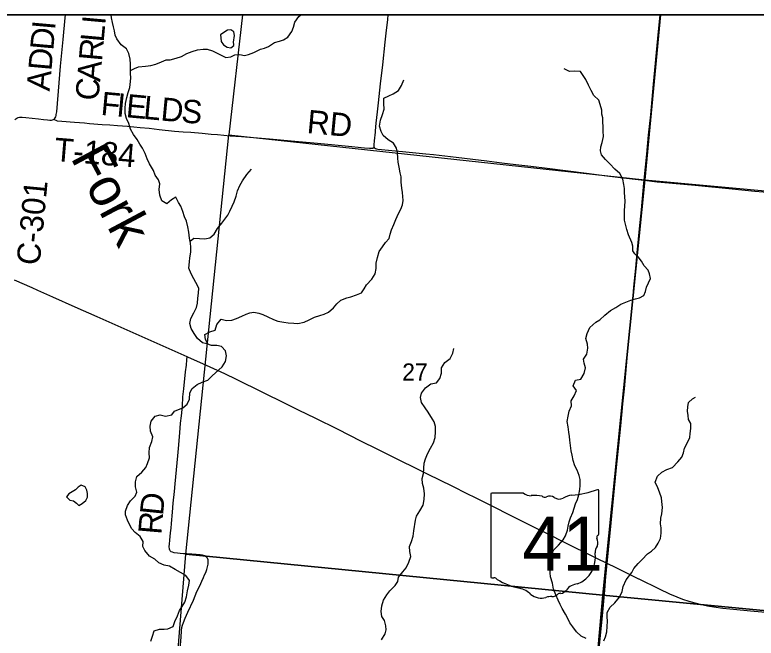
# Model space of a CAD drawing. Extents: x 0 to 680, y 0 to 440.
# Drawn here: x 162.96 to 191.27, y 391.57 to 415.36 of the extents above; entities that cross this region are included whole.
import ezdxf

# ---------------------------------------------------------------- set-up
doc = ezdxf.new("R2010")
doc.units = 0
for name, color, linetype in [('GM_X_Adjacent_County', 7, 'Continuous'), ('GM_X_County', 7, 'Continuous'), ('GM_X_County_Road', 7, 'Continuous'), ('GM_X_County_Road_Text', 7, 'Continuous'), ('GM_X_Minor_Lake', 7, 'Continuous'), ('GM_X_Minor_River', 7, 'Continuous'), ('GM_X_Minor_River_Text', 7, 'Continuous'), ('GM_X_Section', 7, 'Continuous'), ('GM_X_Section_Text', 7, 'Continuous'), ('GM_X_State_Location', 7, 'Continuous'), ('GM_X_State_Route', 7, 'Continuous'), ('GM_X_State_Shield', 7, 'Continuous'), ('GM_X_Township', 7, 'Continuous'), ('GM_X_Township_Road', 7, 'Continuous'), ('GM_X_Township_Road_Text', 7, 'Continuous'), ('SH_Data', 7, 'Continuous'), ('SH_Text', 7, 'Continuous')]:
    doc.layers.add(name, color=color, linetype=linetype)

msp = doc.modelspace()

# ---------------------------------------------------------------- linework, layer by layer
at = {"layer": 'GM_X_Adjacent_County'}
msp.add_lwpolyline([(285.035, 415.359), (154.698, 415.359), (154.182, 409.096), (153.446, 400.397), (152.65, 391.192), (151.706, 380.165), (151.316, 375.778), (151.31, 375.644), (150.328, 365.009)], dxfattribs=at)
at = {"layer": 'GM_X_County'}
msp.add_lwpolyline([(285.035, 415.359), (154.698, 415.359), (154.182, 409.096), (153.446, 400.397), (152.65, 391.192), (151.706, 380.165), (151.316, 375.778), (151.31, 375.644), (150.328, 365.009)], dxfattribs=at)
at = {"layer": 'GM_X_County_Road'}
for points in [[(164.461, 411.377), (164.475, 411.39), (164.503, 411.428), (164.522, 411.467), (164.537, 411.512), (164.547, 411.559), (164.56, 411.655), (164.657, 412.769), (164.712, 413.399), (164.809, 414.415), (164.887, 415.238), (164.898, 415.359)], [(177.21, 415.359), (177.191, 415.185), (177.13, 414.654), (177.093, 414.316), (176.997, 413.446), (176.919, 412.721), (176.839, 411.996), (176.801, 411.657), (176.75, 411.224), (176.718, 410.934), (176.716, 410.886), (176.68, 410.547), (176.666, 410.403), (176.665, 410.356), (176.673, 410.314), (176.681, 410.302)], [(162.962, 411.359), (163, 411.392), (163.043, 411.417), (163.09, 411.436), (163.139, 411.447), (163.189, 411.452), (163.239, 411.452), (163.386, 411.442), (163.87, 411.391), (164.063, 411.37), (164.208, 411.352), (164.304, 411.344), (164.363, 411.341), (164.401, 411.346), (164.439, 411.362), (164.461, 411.377)], [(176.681, 410.302), (176.696, 410.28), (176.732, 410.256), (176.776, 410.241), (176.822, 410.231), (176.967, 410.215), (177.5, 410.165), (177.887, 410.126), (178.273, 410.088), (178.66, 410.052), (178.951, 410.024), (179.386, 409.98), (179.821, 409.928), (180.449, 409.852), (180.98, 409.79), (181.558, 409.716), (182.089, 409.651), (182.669, 409.58), (183.296, 409.502), (184.888, 409.302), (185.467, 409.23), (186.094, 409.15), (186.769, 409.068), (186.995, 409.044)], [(186.995, 409.044), (187.494, 408.991), (188.075, 408.936), (188.946, 408.854), (190.35, 408.72), (191.221, 408.635), (191.851, 408.575), (192.383, 408.526), (193.061, 408.461), (193.835, 408.385), (194.125, 408.349), (194.27, 408.325), (194.413, 408.294), (194.601, 408.242), (194.788, 408.188), (194.864, 408.166)]]:
    msp.add_lwpolyline(points, dxfattribs=at)
at = {"layer": 'GM_X_Minor_Lake'}
for points in [[(171.32, 414.231), (171.317, 414.314), (171.345, 414.575), (171.329, 414.705), (171.212, 414.79), (171.081, 414.769), (170.944, 414.688), (170.818, 414.595)], [(170.818, 414.595), (170.833, 414.476), (170.843, 414.345), (170.936, 414.219), (171.065, 414.128), (171.207, 414.102), (171.321, 414.183), (171.32, 414.231)], [(165.732, 397.039), (165.732, 397.087), (165.71, 397.223), (165.652, 397.343), (165.499, 397.41), (165.385, 397.329), (165.277, 397.235), (165.146, 397.159), (165.026, 397.083), (164.941, 396.966)], [(164.941, 396.966), (165.064, 396.839), (165.201, 396.808), (165.312, 396.723), (165.406, 396.627), (165.532, 396.703), (165.67, 396.826), (165.731, 396.95), (165.732, 397.039)]]:
    msp.add_lwpolyline(points, dxfattribs=at)
at = {"layer": 'GM_X_Minor_River'}
for points in [[(168.964, 400.094), (169.056, 400.235), (169.217, 400.298), (169.372, 400.361), (169.546, 400.494), (169.632, 400.695), (169.642, 400.932), (169.739, 401.097), (169.925, 401.249), (170.122, 401.34), (170.337, 401.414), (170.494, 401.578), (170.878, 401.928), (171.006, 402.128), (171.039, 402.347), (171.007, 402.532), (170.849, 402.706), (170.672, 402.733), (170.476, 402.736), (170.288, 402.799), (170.128, 402.843), (169.941, 403.006), (169.808, 403.198), (169.692, 403.39), (169.642, 403.581), (169.686, 403.77), (169.802, 403.988), (169.895, 404.194), (169.933, 404.348), (169.954, 404.55), (169.974, 404.739), (169.983, 404.929), (169.88, 405.139), (169.799, 405.288), (169.696, 405.48), (169.61, 405.695), (169.632, 405.932), (169.646, 406.081), (169.679, 406.306), (169.688, 406.49), (169.672, 406.644), (169.634, 406.841), (169.608, 407.061), (169.564, 407.264), (169.52, 407.484), (169.439, 407.646), (169.377, 407.854), (169.303, 408.052), (169.211, 408.201), (169.107, 408.405), (168.94, 408.295), (168.766, 408.149), (168.572, 408.265), (168.498, 408.48), (168.472, 408.694), (168.499, 408.908), (168.448, 409.057), (168.326, 409.243), (168.258, 409.416), (168.102, 409.668), (168.016, 409.859), (167.936, 410.063), (167.833, 410.266), (167.734, 410.422), (167.636, 410.602), (167.491, 410.794), (167.382, 410.992), (167.32, 411.206), (167.222, 411.398), (167.172, 411.595), (167.175, 411.791), (167.19, 411.969), (167.241, 412.199), (167.285, 412.389), (167.359, 412.583), (167.381, 412.809), (167.389, 412.957), (167.38, 413.118), (167.377, 413.325), (167.373, 413.474), (167.365, 413.67), (167.315, 413.885), (167.229, 414.064), (167.029, 414.21), (166.855, 414.438), (166.798, 414.588), (166.771, 414.742), (166.732, 414.903), (166.687, 415.07), (166.649, 415.243), (166.647, 415.359)], [(167.378, 413.236), (167.531, 413.311), (167.68, 413.38), (167.953, 413.405), (168.161, 413.426), (168.346, 413.482), (168.56, 413.562), (168.746, 413.642), (168.894, 413.646), (169.126, 413.701), (169.323, 413.77), (169.526, 413.879), (169.735, 413.959), (169.937, 414.021), (170.151, 414.053), (170.305, 414.045), (170.512, 413.988), (170.665, 413.914), (170.841, 413.817), (171.017, 413.731), (171.207, 413.757), (171.357, 413.832), (171.553, 413.841), (171.73, 413.808), (171.891, 413.847), (172.093, 413.921), (172.338, 414.042), (172.499, 414.081), (172.654, 414.144), (172.876, 414.301), (173.066, 414.357), (173.221, 414.408), (173.389, 414.501), (173.541, 414.724), (173.602, 414.883), (173.659, 415.084), (173.811, 415.301), (173.878, 415.359)], [(186.522, 406.667), (186.401, 406.966), (186.327, 407.169), (186.288, 407.318), (186.243, 407.521), (186.249, 407.889), (186.258, 408.061), (186.267, 408.251), (186.248, 408.572), (186.245, 408.732), (186.223, 408.881), (186.185, 409.083), (186.064, 409.305), (185.877, 409.474), (185.684, 409.667), (185.515, 409.836), (185.37, 410.017), (185.331, 410.166), (185.339, 410.32), (185.395, 410.491), (185.446, 410.716), (185.432, 410.924), (185.428, 411.096), (185.419, 411.263), (185.416, 411.423), (185.383, 411.572), (185.379, 411.721), (185.317, 411.935), (185.26, 412.097), (185.074, 412.284), (184.964, 412.47), (184.866, 412.679), (184.763, 412.894), (184.671, 413.044), (184.56, 413.194), (184.335, 413.204), (184.14, 413.195), (183.94, 413.293)], [(170.341, 402.781), (170.237, 402.972), (170.216, 403.156), (170.413, 403.266), (170.616, 403.328), (170.679, 403.546), (170.836, 403.746), (171.043, 403.689), (171.244, 403.71), (171.429, 403.772), (171.626, 403.852), (171.793, 403.938), (171.942, 403.984), (172.091, 404.005), (172.274, 403.978), (172.433, 403.922), (172.622, 403.836), (172.845, 403.732), (173.004, 403.67), (173.235, 403.63), (173.395, 403.61), (173.614, 403.595), (173.774, 403.574), (174.006, 403.63), (174.203, 403.716), (174.406, 403.814), (174.614, 403.882), (174.775, 403.933), (174.942, 404.013), (175.135, 404.17), (175.256, 404.335), (175.412, 404.469), (175.645, 404.554), (175.799, 404.593), (176.014, 404.673), (176.199, 404.747), (176.302, 404.9), (176.388, 405.059), (176.592, 405.269), (176.726, 405.469), (176.759, 405.682), (176.762, 405.884), (176.807, 406.097), (176.87, 406.322), (177.003, 406.51), (177.113, 406.668), (177.257, 406.826), (177.301, 406.992), (177.345, 407.152), (177.432, 407.352), (177.506, 407.553), (177.61, 407.777), (177.702, 407.948), (177.77, 408.113), (177.79, 408.267), (177.781, 408.427), (177.765, 408.576), (177.744, 408.749), (177.718, 408.969), (177.721, 409.182), (177.682, 409.331), (177.638, 409.546), (177.606, 409.737), (177.584, 409.885), (177.57, 410.105), (177.543, 410.272), (177.427, 410.458), (177.222, 410.586), (177.029, 410.755), (176.948, 410.905), (176.892, 411.114), (176.92, 411.339), (177.006, 411.551), (177.062, 411.752), (177.048, 411.972), (177.051, 412.174), (177.248, 412.266), (177.41, 412.34), (177.613, 412.468), (177.723, 412.662), (177.815, 412.874)], [(169.657, 406.723), (169.8, 406.832), (170.013, 406.817), (170.215, 406.808), (170.411, 406.846), (170.579, 406.992), (170.707, 407.21), (170.87, 407.409), (171.1, 407.714), (171.174, 407.867), (171.266, 408.05), (171.333, 408.221), (171.408, 408.434), (171.459, 408.647), (171.551, 408.841), (171.66, 409.018), (171.818, 409.259), (172.005, 409.463)], [(186.486, 404.471), (186.66, 404.521), (186.821, 404.564), (186.976, 404.643), (187.045, 404.802), (187.085, 404.961), (187.155, 405.131), (187.236, 405.301), (187.199, 405.468), (187.143, 405.618), (186.994, 405.782), (186.892, 405.963), (186.766, 406.12), (186.632, 406.233), (186.565, 406.351), (186.559, 406.528), (186.522, 406.667)], [(184.059, 399.836), (184.092, 400.037), (184.131, 400.233), (184.223, 400.433), (184.208, 400.623), (184.324, 400.818), (184.404, 401.024), (184.288, 401.204), (184.368, 401.411), (184.571, 401.455), (184.704, 401.667), (184.749, 401.886), (184.699, 402.065), (184.683, 402.213), (184.799, 402.413), (184.844, 402.638), (184.829, 402.793), (184.773, 403.002), (184.812, 403.197), (184.922, 403.427), (185.144, 403.625), (185.306, 403.723), (185.498, 403.893), (185.709, 404.073), (185.906, 404.195), (186.104, 404.322), (186.486, 404.471)], [(178.909, 399.924), (178.741, 400.2), (178.631, 400.362), (178.492, 400.566), (178.454, 400.757), (178.492, 400.922), (178.643, 401.128), (178.847, 401.273), (179.061, 401.317), (179.194, 401.481), (179.251, 401.682), (179.26, 401.884), (179.388, 402.084), (179.586, 402.241), (179.684, 402.441), (179.722, 402.625)], [(188.776, 399.756), (188.689, 399.911), (188.675, 400.071), (188.65, 400.232), (188.666, 400.392), (188.688, 400.558), (188.845, 400.702), (188.959, 400.764)], [(168.155, 391.46), (168.217, 391.649), (168.279, 391.85), (168.482, 391.907), (168.66, 391.911), (168.808, 391.921), (169.011, 392.013), (169.073, 392.209), (169.177, 392.427), (169.256, 392.622), (169.353, 392.776), (169.45, 392.941), (169.512, 393.148), (169.556, 393.379), (169.601, 393.586), (169.627, 393.77), (169.487, 393.962), (169.286, 394.072), (169.086, 394.193), (168.868, 394.32), (168.66, 394.359), (168.466, 394.45), (168.313, 394.583), (168.101, 394.698), (167.925, 394.914), (167.85, 395.064), (167.858, 395.26), (167.754, 395.451), (167.554, 395.596), (167.431, 395.746), (167.338, 395.908), (167.263, 396.075), (167.194, 396.272), (167.184, 396.421), (167.27, 396.628), (167.379, 396.81), (167.559, 396.986), (167.621, 397.14), (167.57, 397.349), (167.566, 397.533), (167.622, 397.734), (167.814, 397.904), (167.965, 398.08), (168.026, 398.24), (168.106, 398.453), (168.09, 398.637), (168.111, 398.851), (168.197, 399.076), (168.235, 399.259), (168.142, 399.463), (168.133, 399.665), (168.171, 399.854), (168.321, 400.048), (168.512, 400.094), (168.719, 400.038), (168.964, 400.094)], [(177.126, 392.037), (177.075, 392.239), (176.982, 392.401), (176.955, 392.591), (176.981, 392.805), (177.043, 393.018), (177.17, 393.224), (177.279, 393.377), (177.489, 393.577), (177.586, 393.73), (177.618, 393.896), (177.781, 394.102), (177.901, 394.255), (178.005, 394.473), (178.079, 394.686), (178.046, 394.871), (178.036, 395.067), (178.11, 395.256), (178.172, 395.463), (178.198, 395.671), (178.262, 396.074), (178.3, 396.228), (178.427, 396.429), (178.56, 396.641), (178.593, 396.86), (178.607, 397.08), (178.586, 397.288), (178.529, 397.467), (178.519, 397.657), (178.569, 397.859), (178.598, 398.251), (178.648, 398.416), (178.715, 398.605), (178.837, 398.818), (178.946, 399.03), (179.008, 399.226), (179.028, 399.439), (179.025, 399.647), (178.977, 399.824), (178.909, 399.924)], [(184.783, 391.56), (184.588, 391.646), (184.406, 391.809), (184.272, 392.007), (184.155, 392.157), (184.063, 392.342), (183.993, 392.491), (183.865, 392.701), (183.784, 392.85), (183.709, 393.018), (183.617, 393.227), (183.536, 393.436), (183.492, 393.668), (183.418, 393.913), (183.402, 394.067), (183.398, 394.263), (183.406, 394.412), (183.408, 394.572), (183.452, 394.768), (183.543, 394.945), (183.723, 395.121), (183.904, 395.326), (183.989, 395.48), (184.069, 395.693), (184.088, 395.841), (184.126, 396.007), (184.176, 396.161), (184.273, 396.367), (184.317, 396.527), (184.372, 396.693), (184.445, 396.864), (184.495, 397.036), (184.533, 397.238), (184.553, 397.398), (184.556, 397.623), (184.516, 397.778), (184.441, 397.975), (184.343, 398.149), (184.28, 398.346), (184.247, 398.554), (184.207, 398.721), (184.18, 398.923), (184.159, 399.12), (184.149, 399.268), (184.121, 399.435), (184.094, 399.631), (184.059, 399.836)], [(186.31, 393.798), (186.525, 394.071), (186.598, 394.225), (186.761, 394.425), (186.917, 394.571), (187.122, 394.783), (187.278, 394.894), (187.428, 395.035), (187.531, 395.194), (187.617, 395.372), (187.649, 395.573), (187.64, 395.775), (187.618, 395.936), (187.632, 396.144), (187.67, 396.31), (187.691, 396.553), (187.67, 396.779), (187.654, 396.928), (187.579, 397.137), (187.51, 397.304), (187.411, 397.519), (187.503, 397.756), (187.672, 397.908), (187.863, 398.007), (188.078, 398.082), (188.277, 398.3), (188.434, 398.482), (188.495, 398.648), (188.539, 398.825), (188.643, 399.038), (188.734, 399.233), (188.754, 399.382), (188.774, 399.577), (188.776, 399.756)], [(185.453, 391.463), (185.52, 391.623), (185.564, 391.806), (185.584, 392.02), (185.593, 392.216), (185.577, 392.388), (185.585, 392.543), (185.694, 392.749), (185.88, 392.919), (186.055, 393.131), (186.159, 393.349), (186.197, 393.539), (186.31, 393.798)], [(176.965, 391.504), (177.104, 391.734), (177.136, 391.888), (177.126, 392.037)]]:
    msp.add_lwpolyline(points, dxfattribs=at)
at = {"layer": 'GM_X_Section'}
for points in [[(187.615, 415.359), (171.654, 415.359), (171.139, 410.773), (187.019, 409.059)], [(203.424, 415.359), (187.615, 415.359), (187.019, 409.059), (202.769, 407.623)], [(171.139, 410.773), (187.019, 409.059), (185.422, 393.207), (169.486, 394.77)], [(202.769, 407.623), (201.272, 391.692), (185.422, 393.207), (187.019, 409.059)], [(169.486, 394.77), (185.422, 393.207), (184.04, 377.807), (168.24, 379.344)], [(185.422, 393.207), (201.272, 391.692), (199.896, 376.255), (184.04, 377.807)]]:
    msp.add_lwpolyline(points, close=True, dxfattribs=at)
at = {"layer": 'GM_X_State_Route'}
for points in [[(185.582, 394.42), (185.632, 394.942), (185.658, 395.204), (185.696, 395.582), (185.799, 396.637), (185.943, 398.088), (186.09, 399.54), (186.154, 400.217), (186.183, 400.508), (186.24, 401.089), (186.346, 402.251), (186.42, 403.024), (186.556, 404.477), (186.604, 404.963), (186.675, 405.691), (186.73, 406.269), (186.821, 407.187), (186.845, 407.429), (186.89, 407.913), (186.984, 408.928), (186.995, 409.044), (187.09, 410.044), (187.165, 410.77), (187.245, 411.544), (187.347, 412.707), (187.516, 414.45), (187.601, 415.359)], [(186.788, 393.826), (185.928, 394.252), (185.582, 394.42), (185.185, 394.615), (183.878, 395.262), (183.399, 395.501), (182.834, 395.784), (181.964, 396.217), (181.137, 396.628), (180.528, 396.932), (180.267, 397.062), (179.657, 397.364), (178.743, 397.819), (178.308, 398.035), (177.61, 398.379), (176.824, 398.764), (176.172, 399.091), (175.305, 399.53), (174.434, 399.963), (173.823, 400.263), (173.282, 400.527), (172.428, 400.95), (171.427, 401.445), (170.987, 401.651), (170.279, 401.971), (169.57, 402.292), (169.549, 402.301), (168.86, 402.611), (168.285, 402.872), (166.105, 403.832), (165.261, 404.208), (164.419, 404.587), (163.841, 404.842), (163.618, 404.939), (162.951, 405.231)], [(185.36, 392.037), (185.397, 392.421), (185.489, 393.404), (185.535, 393.923), (185.582, 394.42)], [(195.153, 392.24), (194.934, 392.259), (193.869, 392.356), (193.391, 392.398), (193.287, 392.406), (192.077, 392.514), (191.06, 392.603), (190.527, 392.652), (189.995, 392.706), (189.657, 392.751), (189.416, 392.79), (189.178, 392.839), (188.942, 392.899), (188.708, 392.968), (188.477, 393.046), (188.249, 393.133), (187.98, 393.247), (187.584, 393.433), (186.799, 393.82), (186.788, 393.826)], [(185.277, 391.166), (185.351, 391.94), (185.36, 392.037)]]:
    msp.add_lwpolyline(points, dxfattribs=at)
at = {"layer": 'GM_X_State_Shield'}
for p, q in [((185.262, 395.547), (185.262, 397.185)), ((181.135, 397.054), (181.135, 393.921)), ((182.384, 397.108), (181.176, 397.108)), ((185.262, 395.547), (185.262, 395.547))]:
    msp.add_line(p, q, dxfattribs=at)
for centre, radius, start, end in [((183.792, 401.378), 4.377, 275.8445, 288.9065), ((185.216, 397.192), 0.0459, 351.8621, 97.738), ((181.182, 397.06), 0.0478, 98.1301, 188.1301), ((182.672, 397.471), 0.464, 231.6195, 271.1119), ((182.826, 395.349), 1.665, 80.4867, 94.9883), ((183.204, 397.077), 0.134, 219.7921, 297.1024), ((183.4, 396.715), 0.278, 54.4667, 119.1411), ((183.759, 397.211), 0.335, 233.8562, 294.8282), ((184.35, 396.151), 0.881, 97.3462, 120.7689), ((185.252, 395.426), 0.0711, 107.944, 210.337), ((185.213, 395.54), 0.0492, 289.6038, 7.7341), ((184.799, 395.219), 0.427, 340.033, 23.6496), ((185.427, 394.861), 0.311, 136.8065, 186.9296), ((184.037, 394.652), 1.095, 292.3089, 8.9858), ((181.183, 393.914), 0.0482, 171.9584, 258.3066), ((181.19, 394.235), 0.368, 267.339, 280.6039), ((181.265, 393.74), 0.133, 29.7484, 93.2717), ((182.941, 396.555), 3.161, 240.4129, 257.1985), ((184.499, 393.042), 0.6, 94.4031, 142.5768), ((181.999, 392.514), 0.989, 47.1842, 75.836), ((183.068, 393.725), 0.628, 230.7004, 286.2918), ((183.477, 393.49), 0.334, 268.777, 315.5493), ((183.779, 393.187), 0.0941, 65.7517, 132.6484), ((183.739, 393.618), 0.354, 282.8732, 323.2771), ((183.431, 392.642), 0.516, 85.6951, 111.2099)]:
    msp.add_arc(centre, radius, start, end, dxfattribs=at)
at = {"layer": 'GM_X_Township'}
msp.add_lwpolyline([(250.725, 415.359), (154.698, 415.359), (154.182, 409.096), (153.446, 400.397), (152.65, 391.192), (151.706, 380.165), (151.316, 375.778), (151.31, 375.644), (150.328, 365.009), (148.945, 349.485), (150.03, 349.395), (165.555, 347.962), (166.876, 347.842), (167.562, 347.779), (186.873, 346.058), (188.99, 345.866), (196.725, 345.127), (198.844, 344.978), (204.178, 344.406), (225.071, 342.231)], dxfattribs=at)
at = {"layer": 'GM_X_Township_Road'}
for points in [[(164.461, 411.377), (164.496, 411.351), (164.532, 411.333), (164.554, 411.325), (164.577, 411.319), (164.752, 411.301), (165.236, 411.263), (165.623, 411.232), (165.816, 411.215), (166.3, 411.179), (166.59, 411.159), (166.881, 411.136), (167.268, 411.107), (167.752, 411.064), (168.09, 411.027), (168.476, 410.983), (169.055, 410.923), (169.394, 410.896), (169.684, 410.875), (170.12, 410.84), (170.459, 410.809), (170.701, 410.788), (171.185, 410.746), (171.621, 410.713), (172.686, 410.626), (173.654, 410.538), (174.38, 410.475), (175.057, 410.41), (175.831, 410.332), (176.314, 410.284), (176.507, 410.265), (176.558, 410.264), (176.6, 410.267), (176.632, 410.276), (176.681, 410.302)], [(169.526, 394.784), (169.399, 394.793), (169.27, 394.804), (169.17, 394.81), (169.041, 394.831), (168.978, 394.845), (168.938, 394.864), (168.9, 394.896), (168.878, 394.931), (168.867, 394.966), (168.862, 395.071), (168.867, 395.153), (168.882, 395.315), (168.911, 395.594), (168.927, 395.767), (168.943, 395.951), (168.978, 396.378), (169.005, 396.718), (169.054, 397.167), (169.081, 397.459), (169.181, 398.53), (169.214, 398.803), (169.259, 399.4), (169.292, 399.771), (169.33, 400.054), (169.36, 400.417), (169.382, 400.779), (169.411, 401.082), (169.476, 401.731), (169.512, 401.994), (169.535, 402.187), (169.549, 402.301)], [(169.364, 392.068), (169.365, 392.071), (169.403, 392.171), (169.468, 392.331), (169.573, 392.557), (169.779, 393.025), (169.916, 393.352), (170.022, 393.572), (170.103, 393.75), (170.168, 393.888), (170.211, 393.991), (170.252, 394.08), (170.295, 394.194), (170.323, 394.296), (170.341, 394.388), (170.346, 394.464), (170.341, 394.558), (170.317, 394.618), (170.273, 394.669), (170.203, 394.707), (170.127, 394.731), (170.035, 394.745), (169.97, 394.75), (169.889, 394.758), (169.724, 394.769), (169.592, 394.78), (169.526, 394.784)], [(168.743, 384.612), (168.751, 384.69), (168.791, 385.083), (168.811, 385.343), (168.827, 385.521), (168.876, 386.069), (168.903, 386.366), (168.931, 386.71), (168.966, 387.166), (169.016, 387.791), (169.048, 388.167), (169.08, 388.602), (169.168, 389.776), (169.192, 390.057), (169.208, 390.292), (169.224, 390.495), (169.243, 390.73), (169.265, 390.992), (169.286, 391.319), (169.311, 391.601), (169.324, 391.844), (169.341, 391.976), (169.364, 392.068)]]:
    msp.add_lwpolyline(points, dxfattribs=at)
at = {"layer": 'SH_Data'}
msp.add_line((47.02, 415.359), (285.02, 415.359), dxfattribs=at)
at = {"layer": 'SH_Text'}
for points in [[(47.02, 415.359), (285.02, 415.359), (285.02, 177.359), (47.02, 177.359)], [(285.019, 415.359), (47.02, 415.359), (47.02, 177.359), (285.019, 177.359)]]:
    msp.add_lwpolyline(points, close=True, dxfattribs=at)

# ---------------------------------------------------------------- texts
at = {"layer": 'GM_X_County_Road_Text'}
for s, height, rotation, p in [('I', 0.889, 84.9341, (164.498, 414.764)), ('I', 0.889, 84.8639, (166.413, 414.958)), ('D', 0.889, 84.9348, (164.429, 413.984)), ('L', 0.889, 84.8634, (166.353, 414.295)), ('R', 0.889, 84.8653, (166.288, 413.568)), ('D', 0.889, 84.9335, (164.36, 413.205)), ('A', 0.889, 84.8621, (166.218, 412.788)), ('A', 0.889, 84.9353, (164.291, 412.425)), ('C', 0.889, 84.8646, (166.152, 412.061)), ('C-301', 0.8894, 84.5079, (163.908, 405.777))]:
    msp.add_text(s, height=height, rotation=rotation, dxfattribs=at).set_placement(p)
at = {"layer": 'GM_X_Minor_River_Text'}
msp.add_text('Fork', height=1.4818, rotation=298.0185, dxfattribs=at).set_placement((165.072, 409.913))
at = {"layer": 'GM_X_Section_Text'}
msp.add_text('27', height=0.6552, rotation=0, dxfattribs=at).set_placement((177.755, 401.4))
at = {"layer": 'GM_X_State_Location'}
for s in ['s', 'r']:
    msp.add_text(s, height=0.00296, dxfattribs=at).set_placement((183.152, 395.279))
msp.add_text('41', height=0.00296, rotation=0, dxfattribs=at).set_placement((182.406, 395.063))
at = {"layer": 'GM_X_State_Shield'}
msp.add_text('41', height=2.0637, dxfattribs=at).set_placement((182.342, 394.142))
at = {"layer": 'GM_X_Township_Road_Text'}
for s, height, rotation, p in [('F', 0.889, 354.6707, (166.222, 411.543)), ('I', 0.889, 354.6738, (166.819, 411.488)), ('E', 0.889, 354.6738, (167.183, 411.454)), ('L', 0.889, 354.6696, (167.845, 411.392)), ('D', 0.889, 354.6885, (168.508, 411.33)), ('S', 0.889, 355.242, (169.296, 411.257)), ('RD', 0.8894, 354.5822, (174.09, 410.852)), ('T-184', 0.8894, 355.3071, (164.444, 409.787)), ('D', 0.889, 84.1303, (168.617, 396.229)), ('R', 0.889, 85.1605, (168.556, 395.506))]:
    msp.add_text(s, height=height, rotation=rotation, dxfattribs=at).set_placement(p)

doc.saveas('drawing.dxf')
